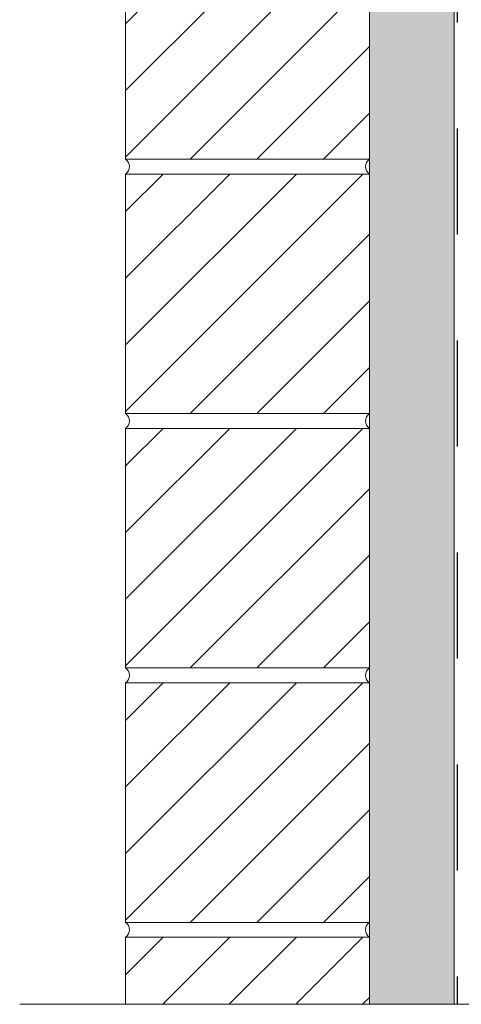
# Model space of a CAD drawing. Header units: millimetres. Extents: x -48448 to 452754, y -13941 to 17062.
# Tile 275 of 458: x 23602 to 23810, y 3151 to 3615. Entities that reach past the tile are written whole.
import ezdxf

# ---------------------------------------------------------------- set-up
doc = ezdxf.new("R2010")
doc.units = ezdxf.units.MM
doc.linetypes.add('ACAD_ISO10W100', pattern=[18, 12, -3, 0, -3])
doc.linetypes.add('JIS_02_1.0', pattern=[2, 1, -1])
doc.layers.add('Bemaßung', color=7, linetype='Continuous', lineweight=13)

msp = doc.modelspace()

# ---------------------------------------------------------------- hatches: boundary and pattern name
at = {"lineweight": 18}
h = msp.add_hatch(dxfattribs=at)
h.set_pattern_fill('ANSI31', color=0, scale=7, style=0)
h.set_pattern_definition([(45, (-63744.502, 41312.283), (-15.715448, 15.715448), [])])
h.paths.add_polyline_path([(23766.662, 3662.616), (23651.662, 3662.616), (23651.662, 3549.616), (23766.662, 3549.616)])
h = msp.add_hatch(dxfattribs=at)
h.set_pattern_fill('ANSI31', color=0, scale=7, style=0)
h.set_pattern_definition([(45, (-63744.502, 41192.283), (-15.715448, 15.715448), [])])
h.paths.add_polyline_path([(23766.662, 3542.616), (23651.662, 3542.616), (23651.662, 3429.616), (23766.662, 3429.616)])
h = msp.add_hatch(dxfattribs=at)
h.set_pattern_fill('ANSI31', color=0, scale=7, style=0)
h.set_pattern_definition([(45, (-63744.502, 41072.283), (-15.715448, 15.715448), [])])
h.paths.add_polyline_path([(23766.662, 3422.616), (23651.662, 3422.616), (23651.662, 3309.616), (23766.662, 3309.616)])
h = msp.add_hatch(dxfattribs=at)
h.set_pattern_fill('ANSI31', color=0, scale=7, style=0)
h.set_pattern_definition([(45, (-63744.502, 40952.283), (-15.715448, 15.715448), [])])
h.paths.add_polyline_path([(23766.662, 3302.616), (23651.662, 3302.616), (23651.662, 3189.616), (23766.662, 3189.616)])
h = msp.add_hatch(dxfattribs=at)
h.set_pattern_fill('ANSI31', color=0, scale=7, style=0)
h.set_pattern_definition([(45, (-63744.502, 40832.283), (-15.715448, 15.715448), [])])
h.paths.add_polyline_path([(23766.662, 3182.616), (23651.662, 3182.616), (23651.662, 3150.973), (23766.662, 3150.973)])
at = {"layer": 'Bemaßung', "lineweight": 5}
h = msp.add_hatch(dxfattribs=at)
h.set_pattern_fill('AR-SAND', color=256, scale=0.25)
h.set_pattern_definition([(37.5, (-88610.589, 42139.684), (-0.4000078, 12.2353309), [0, -9.652, 0, -10.795, 0, -10.31875]), (7.5, (-88610.59, 42139.684), (11.238082, 17.9206275), [0, -5.207, 0, -8.6995, 0, -3.33375]), (327.5, (-88618.4, 42139.684), (19.7748093, 0.0359296), [0, -3.175, 0, -11.43, 0, -14.9225]), (317.5, (-88618.4, 42139.684), (19.0889113, 5.573233), [0, -1.5875, 0, -7.493, 0, -8.5725])])
h.paths.add_polyline_path([(23766.662, 3150.973), (23806.662, 3150.973), (23806.662, 4015.616), (23766.662, 4015.616)])

# ---------------------------------------------------------------- linework, layer by layer
at = {"color": 253, "linetype": 'ACAD_ISO10W100', "lineweight": 18, "ltscale": 25}
msp.add_line((23766.662, 4015.616), (23766.662, 3150.973), dxfattribs=at)
at = {"lineweight": 9}
msp.add_line((23806.662, 3965.616), (23806.662, 3150.973), dxfattribs=at)
at = {"linetype": 'JIS_02_1.0', "lineweight": 25, "ltscale": 50}
msp.add_line((23808.077, 3964.141), (23808.077, 3150.973), dxfattribs=at)
at = {"linetype": 'ACAD_ISO10W100', "lineweight": 18, "ltscale": 25}
msp.add_line((23601.662, 3150.973), (26559.927, 3150.973), dxfattribs=at)
at = {"lineweight": 18}
for points in [[(23766.662, 3662.616), (23651.662, 3662.616), (23651.662, 3549.616), (23766.662, 3549.616), (23766.662, 3662.616)], [(23766.662, 3542.616), (23651.662, 3542.616), (23651.662, 3429.616), (23766.662, 3429.616), (23766.662, 3542.616)], [(23766.662, 3422.616), (23651.662, 3422.616), (23651.662, 3309.616), (23766.662, 3309.616), (23766.662, 3422.616)], [(23766.662, 3302.616), (23651.662, 3302.616), (23651.662, 3189.616), (23766.662, 3189.616), (23766.662, 3302.616)], [(23766.662, 3150.973), (23766.662, 3224.616)], [(23766.662, 3182.616), (23651.662, 3182.616), (23651.662, 3150.973), (23766.662, 3150.973), (23766.662, 3182.616)]]:
    msp.add_lwpolyline(points, dxfattribs=at)
for centre, start, end in [((23649.084, 3546.116), 306.37877, 53.62123), ((23769.241, 3546.116), 126.37877, 233.62123), ((23649.084, 3426.116), 306.37877, 53.62123), ((23769.241, 3426.116), 126.37877, 233.62123), ((23649.084, 3306.116), 306.37877, 53.62123), ((23769.241, 3306.116), 126.37877, 233.62123), ((23649.084, 3186.116), 306.37877, 53.62123), ((23769.241, 3186.116), 126.37877, 233.62123)]:
    msp.add_arc(centre, 4.347, start, end, dxfattribs=at)

doc.saveas('drawing.dxf')
